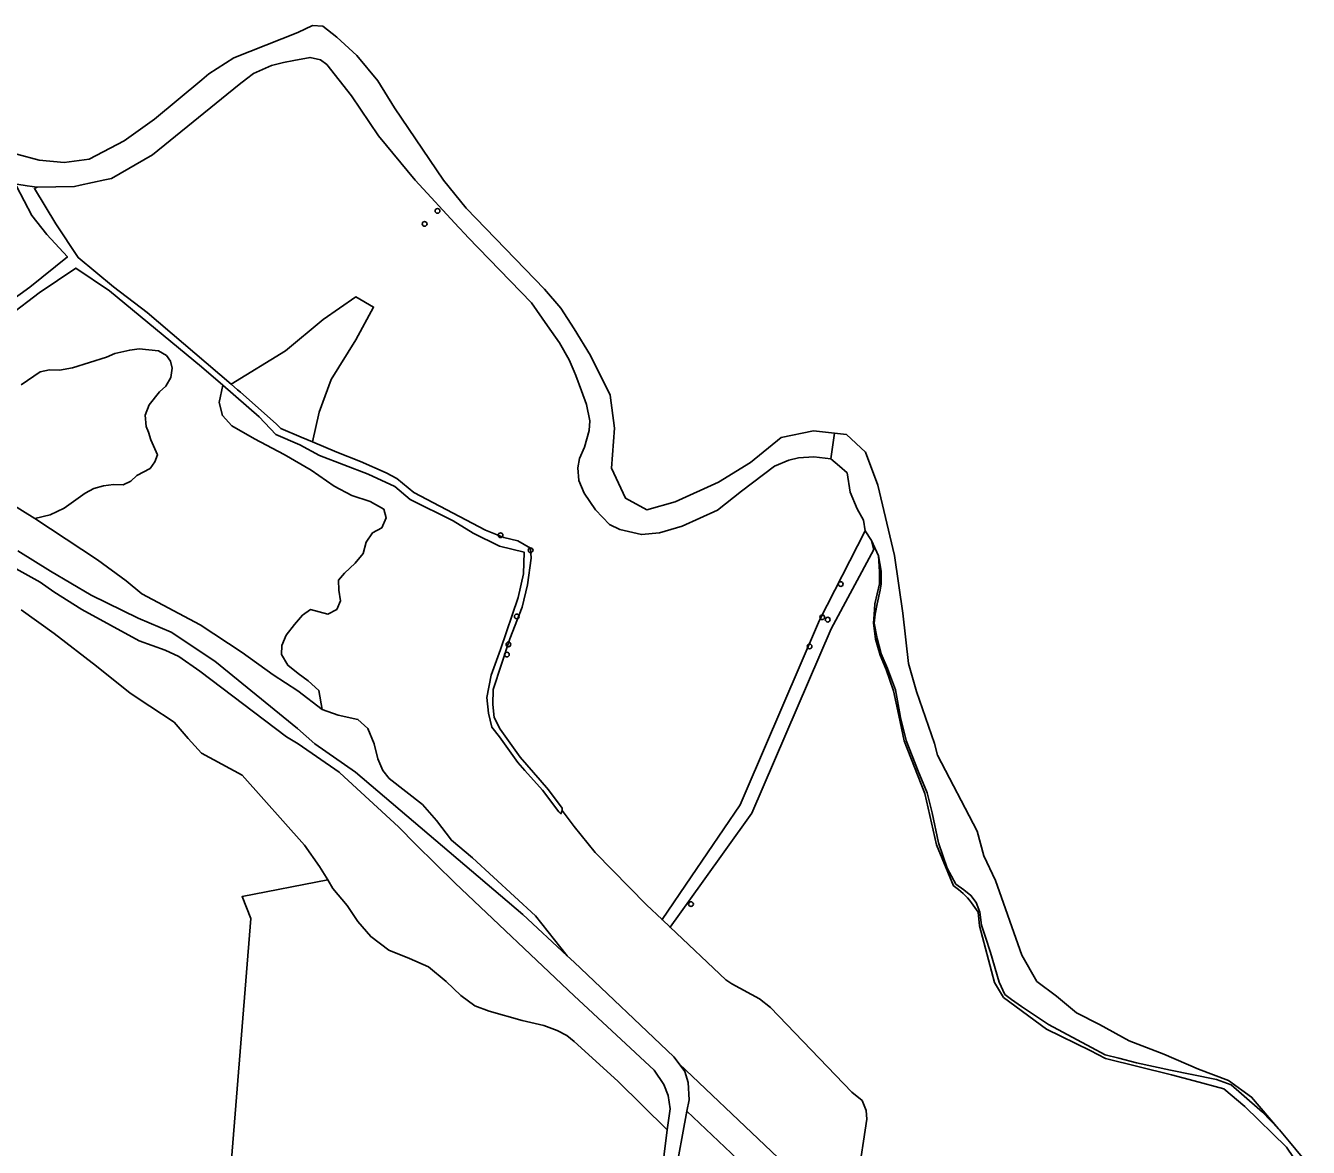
# Model space of a CAD drawing. Extents: x 162722 to 165104, y 384719 to 386284.
# Drawn here: x 163886.4 to 164152, y 386006.4 to 386238.6 of the extents above; entities that cross this region are included whole.
import ezdxf

# ---------------------------------------------------------------- set-up
doc = ezdxf.new("R2010")
doc.units = 0
for name, color, linetype in [('IMGEO_Boom', 7, 'Continuous'), ('IMGEO_Gemengd_bos', 7, 'Continuous'), ('IMGEO_Grasland_agrarisch', 7, 'Continuous'), ('IMGEO_Grasland_overig', 7, 'Continuous'), ('IMGEO_Groenvoorziening', 7, 'Continuous'), ('IMGEO_Hek', 7, 'Continuous'), ('IMGEO_Loofbos', 7, 'Continuous'), ('IMGEO_Oever', 7, 'Continuous'), ('IMGEO_Rietland', 7, 'Continuous'), ('IMGEO_Rivier', 7, 'Continuous'), ('IMGEO_Voetpad_onverhard', 7, 'Continuous'), ('IMGEO_Waterloop', 7, 'Continuous')]:
    doc.layers.add(name, color=color, linetype=linetype)

msp = doc.modelspace()

# ---------------------------------------------------------------- linework, layer by layer
at = {"layer": 'IMGEO_Boom'}
for centre in [(163971.72, 386200.25), (163969.06, 386197.56), (163984.79, 386133.12), (163991.01, 386130), (164055.21, 386123.01), (163988.12, 386116.31), (164051.39, 386116.14), (164052.51, 386115.65), (163986.42, 386110.54), (164048.75, 386110.11), (163986.09, 386108.43), (164024.21, 386056.78)]:
    msp.add_circle(centre, 0.489, dxfattribs=at)
at = {"layer": 'IMGEO_Gemengd_bos'}
for points in [[(163882.09, 386180.66), (163887.3, 386184.44), (163895.11, 386190.74), (163890.85, 386195.39), (163887.7, 386199.3), (163884.53, 386205.39)], [(163883.23, 386139.74), (163888.36, 386136.6), (163891.55, 386137.36), (163894.43, 386138.74), (163898.79, 386141.82), (163900.55, 386142.82), (163902.58, 386143.37), (163904.64, 386143.64), (163906.62, 386143.56), (163908.22, 386144.28), (163909.5, 386145.47), (163912.2, 386146.96), (163913.17, 386148.32), (163913.74, 386149.79), (163912.36, 386152.87), (163911.91, 386154.45), (163911.41, 386155.62), (163911.19, 386157.96), (163911.99, 386160.11), (163914.19, 386162.77), (163915.49, 386163.98), (163916.51, 386165.76), (163916.8, 386167.68), (163916.45, 386169.16), (163915.62, 386170.31), (163913.93, 386171.28), (163909.96, 386171.73), (163908.01, 386171.46), (163904.91, 386170.77), (163903.17, 386169.96), (163896.15, 386167.74), (163893.43, 386167.29), (163891.35, 386167.35), (163889.42, 386166.96), (163885.55, 386164.28)], [(164058.75, 386000), (164060.63, 386012.29), (164060.5, 386014.06), (164059.66, 386016.1), (164057.5, 386017.82), (164040.64, 386035.4), (164038.39, 386037.18), (164032.66, 386040.25), (164031.43, 386041.1), (164019.88, 386051.98), (164018.21, 386053.57), (164015.01, 386056.62), (164004.35, 386067.47), (164000, 386072.81), (163997.55, 386076.12), (163997.29, 386075.49), (163996.82, 386075.88), (163993.43, 386080.33), (163989.79, 386084.45), (163988.34, 386086.08), (163984.59, 386091.42), (163982.94, 386093.42), (163982.3, 386096.32), (163981.97, 386099.57), (163982.81, 386104.14), (163984.79, 386109.48), (163988.39, 386120.22), (163989.51, 386125.12), (163989.68, 386129.59), (163984.58, 386130.89), (163979.14, 386133.53), (163974.95, 386136.07), (163966.03, 386140.54), (163962.86, 386143.2), (163957.35, 386145.79), (163947.27, 386149.6), (163943.23, 386151.86), (163938.27, 386153.97), (163934.77, 386157.65), (163927.24, 386164.18), (163926.51, 386160.57), (163927.18, 386157.88), (163929.13, 386155.77), (163933.86, 386153.1), (163939.98, 386149.8), (163945.54, 386146.6), (163950.32, 386143.3), (163953.95, 386141.37), (163957.81, 386140.13), (163960.58, 386138.5), (163961.06, 386136.75), (163960.22, 386134.67), (163958.27, 386133.6), (163956.95, 386131.7), (163956.31, 386129.33), (163954.66, 386127.35), (163952.48, 386125.24), (163951.21, 386123.8), (163951.29, 386121.74), (163951.64, 386119.53), (163950.86, 386117.73), (163948.98, 386116.81), (163945.43, 386117.73), (163943.8, 386116.61), (163942.12, 386114.65), (163940.42, 386112.47), (163939.49, 386110.33), (163939.39, 386108.45), (163940.76, 386106.22), (163942.84, 386104.52), (163944.97, 386102.99), (163947.18, 386100.96), (163947.85, 386097.05), (163951.15, 386095.88), (163955.26, 386095.01), (163957.32, 386093.11), (163958.61, 386089.98), (163959.39, 386086.87), (163960.38, 386084.44), (163961.73, 386082.75), (163968.61, 386077.37), (163971.52, 386074.11), (163974.62, 386069.99), (163978.95, 386066.36), (163991.98, 386054.34), (163998.6, 386046.05), (164000, 386044.78), (164020.67, 386025.15), (164021.73, 386023.71), (164057.24, 385990.07)], [(163885.51, 386117.71), (163892.35, 386112.79), (163901.09, 386106.05), (163908.09, 386100.4), (163912.13, 386097.74), (163917.22, 386094.41), (163920.08, 386091.02), (163922.87, 386088.02), (163931.28, 386083.48), (163944.15, 386068.95), (163947.3, 386064.59), (163948.98, 386061.82), (163950.07, 386059.99), (163953.01, 386056.51), (163955.26, 386053.21), (163957.89, 386050.05), (163961.62, 386047.22), (163965.92, 386045.52), (163969.86, 386043.78), (163973.49, 386040.79), (163976.56, 386037.84), (163979.43, 386035.7), (163982.42, 386034.65), (163989.23, 386032.7), (163993.77, 386031.64), (163996.5, 386030.64), (163998.52, 386029.55), (164000, 386028.37), (164009.09, 386020.14), (164019.31, 386010.03), (164019.88, 386014.38), (164019.49, 386017.14), (164018.57, 386019.44), (164016.58, 386022.41), (164000, 386037.77), (163975.37, 386061.11), (163967.22, 386069.08), (163963.67, 386072.77), (163951.51, 386083.92), (163951.34, 386084.07), (163942.87, 386089.94), (163940.48, 386091.4), (163922.49, 386105.01), (163918.15, 386107.99), (163915.31, 386109.31), (163909.96, 386111.26), (163898.08, 386117.76), (163892.27, 386121.38), (163889.43, 386123.38), (163883.89, 386126.54)], [(163863.87, 385794.75), (163909.35, 385788), (163910.29, 385800.71), (163964.79, 385822.8), (163955.64, 385861.21), (163965.11, 385952.2), (163925.23, 385955.78), (163933.07, 386053.83), (163931.27, 386058.32), (163948.98, 386061.82), (163947.3, 386064.59), (163944.15, 386068.95), (163931.28, 386083.48), (163922.87, 386088.02), (163920.08, 386091.02), (163917.22, 386094.41), (163912.13, 386097.74), (163908.09, 386100.4), (163901.09, 386106.05), (163892.35, 386112.79), (163885.51, 386117.71)], [(164018, 386000), (164019.31, 386010.03), (164009.09, 386020.14), (164000, 386028.37), (163998.52, 386029.55), (163996.5, 386030.64), (163993.77, 386031.64), (163989.23, 386032.7), (163982.42, 386034.65), (163979.43, 386035.7), (163976.56, 386037.84), (163973.49, 386040.79), (163969.86, 386043.78), (163965.92, 386045.52), (163961.62, 386047.22), (163957.89, 386050.05), (163955.26, 386053.21), (163953.01, 386056.51), (163950.07, 386059.99), (163948.98, 386061.82), (163931.27, 386058.32), (163933.07, 386053.83), (163925.23, 385955.78)]]:
    msp.add_lwpolyline(points, dxfattribs=at)
at = {"layer": 'IMGEO_Grasland_agrarisch'}
msp.add_lwpolyline([(164003.27, 386156.81), (164002.57, 386160.21), (164001.54, 386163), (164000.37, 386166.17), (164000, 386167.02), (163998.96, 386169.44), (163996.96, 386172.95), (163994.53, 386176.45), (163992.31, 386179.66), (163991.17, 386181.2), (163977.97, 386194.82), (163977.43, 386195.41), (163976.16, 386196.79), (163967.11, 386206.64), (163959.51, 386215.78), (163953.94, 386224.08), (163948.83, 386230.52), (163947.52, 386231.49), (163945.35, 386232.01), (163941.98, 386231.36), (163939.81, 386230.94), (163937.38, 386230.32), (163933.63, 386228.67), (163932.2, 386227.59), (163930.68, 386226.43), (163912.7, 386211.83), (163904.22, 386206.93), (163902.87, 386206.65), (163897.7, 386205.55), (163896.55, 386205.31), (163888.81, 386205.13), (163888.27, 386204.92), (163892.7, 386197.54), (163897.29, 386190.58), (163904.64, 386184.52), (163911.62, 386179.21), (163929.01, 386164.37), (163940.28, 386171.3), (163948.02, 386177.75), (163954.82, 386182.45), (163958.48, 386180.33), (163954.8, 386173.59), (163949.69, 386165.38), (163947.25, 386158.59), (163945.86, 386152.43), (163950.9, 386150.31), (163955.8, 386148.41), (163961.11, 386146.05), (163963.29, 386144.83), (163966.85, 386141.98), (163981.65, 386134.19), (163985.46, 386132.66), (163988.33, 386131.95), (163991, 386130.43), (163991.1, 386128.35), (163990.37, 386122.86), (163989.23, 386118.26), (163986.72, 386111.71), (163983.27, 386101.17), (163983.17, 386098.12), (163983.47, 386095.43), (163984.72, 386092.97), (163988.86, 386087.16), (163992.95, 386082.43), (163994.68, 386080.42), (163997.56, 386076.6), (163997.55, 386076.12), (164000, 386072.81), (164004.35, 386067.47), (164015.01, 386056.62), (164018.21, 386053.57), (164024.26, 386062.44), (164034.41, 386077.32), (164035.43, 386079.71), (164050.82, 386115.53), (164060.28, 386134.02), (164059.9, 386136.24), (164058.64, 386138.62), (164057.17, 386142.05), (164056.55, 386146.02), (164054.95, 386147.4), (164053.19, 386148.93), (164049.63, 386149.38), (164046.5, 386149.16), (164044.46, 386148.65), (164041.48, 386147.42), (164034.69, 386142.23), (164029.67, 386138.33), (164022.39, 386135.01), (164017.68, 386133.6), (164013.96, 386133.27), (164009.45, 386134.3), (164007.33, 386135.34), (164004.45, 386138.38), (164002.08, 386141.86), (164001.02, 386144.47), (164000.81, 386147.06), (164001.11, 386148.99), (164002.14, 386151.33), (164003.12, 386154.82)], close=True, dxfattribs=at)
at = {"layer": 'IMGEO_Grasland_overig'}
for points in [[(163929.01, 386164.37), (163930.33, 386163.24), (163930.96, 386162.71), (163938.32, 386156.2), (163939.31, 386155.19), (163943.52, 386153.42), (163945.86, 386152.43), (163947.25, 386158.59), (163949.69, 386165.38), (163954.8, 386173.59), (163958.48, 386180.33), (163954.82, 386182.45), (163948.02, 386177.75), (163940.28, 386171.3)], [(164056.14, 385982.87), (164057.24, 385990.07), (164021.73, 386023.71), (164022.91, 386022.13), (164023.6, 386019.83), (164023.81, 386016.25), (164023.38, 386013.9)]]:
    msp.add_lwpolyline(points, close=True, dxfattribs=at)
at = {"layer": 'IMGEO_Groenvoorziening'}
for points in [[(163884.83, 386129.86), (163891.59, 386125.7), (163900.04, 386120.74), (163909.76, 386115.99), (163916.55, 386113.09), (163925.61, 386107.05), (163942.73, 386093.11), (163946.3, 386089.96), (163954.73, 386084.06), (163989.39, 386054.62), (163998.6, 386046.05), (163991.98, 386054.34), (163978.95, 386066.36), (163974.62, 386069.99), (163971.52, 386074.11), (163968.61, 386077.37), (163961.73, 386082.75), (163960.38, 386084.44), (163959.39, 386086.87), (163958.61, 386089.98), (163957.32, 386093.11), (163955.26, 386095.01), (163951.15, 386095.88), (163947.85, 386097.05), (163942.77, 386100.94), (163937.69, 386104.26), (163931.26, 386108.86), (163922.57, 386114.57), (163910.48, 386120.97), (163907.23, 386123.66), (163901.34, 386128.01), (163888.36, 386136.6), (163883.23, 386139.74)], [(164072.62, 386079.7), (164068.34, 386090.55), (164067.26, 386095.78), (164066.12, 386100.89), (164064.6, 386105.35), (164063.41, 386108.3), (164062.4, 386111.64), (164061.99, 386114.94), (164062.12, 386116.69), (164062.3, 386118.91), (164063.23, 386123.07), (164063.23, 386125.6), (164063.01, 386128.84), (164061.58, 386132.05), (164062.05, 386130.17), (164053.25, 386113.78), (164036.84, 386075.57), (164026.41, 386061.06), (164019.88, 386051.98), (164031.43, 386041.1), (164032.66, 386040.25), (164038.39, 386037.18), (164040.64, 386035.4), (164057.5, 386017.82), (164059.66, 386016.1), (164060.5, 386014.06), (164060.63, 386012.29), (164058.75, 386000)], [(164078.55, 386060.55), (164075.01, 386069.06), (164072.62, 386079.7)], [(164150.54, 386001.98), (164147.54, 386006.45), (164138.91, 386014.9), (164134.54, 386018.56), (164128.4, 386020.2), (164123.71, 386021.45), (164110.07, 386024.85), (164106.85, 386026.48), (164097.83, 386030.92), (164088.92, 386037.47), (164087.02, 386040.56), (164083.93, 386052.31), (164083.65, 386055.1), (164082.28, 386057.06)]]:
    msp.add_lwpolyline(points, dxfattribs=at)
msp.add_arc((164069.89, 386047.56), 15.61, 37.4671, 56.3333, dxfattribs=at)
at = {"layer": 'IMGEO_Hek'}
for points in [[(164026.41, 386061.06), (164036.84, 386075.57), (164053.25, 386113.78)], [(164035.43, 386079.71), (164050.82, 386115.53)], [(164024.26, 386062.44), (164034.41, 386077.32), (164035.43, 386079.71)], [(164000, 386072.81), (164004.35, 386067.47), (164015.01, 386056.62), (164018.21, 386053.57)], [(164024.26, 386062.44), (164018.21, 386053.57)], [(164019.88, 386051.98), (164026.41, 386061.06)], [(164018.21, 386053.57), (164019.88, 386051.98)], [(164060.63, 386012.29), (164060.5, 386014.06), (164059.66, 386016.1), (164057.5, 386017.82), (164040.64, 386035.4), (164038.39, 386037.18), (164032.66, 386040.25), (164031.43, 386041.1), (164019.88, 386051.98)], [(164057.24, 385990.07), (164058.75, 386000), (164060.63, 386012.29)]]:
    msp.add_lwpolyline(points, dxfattribs=at)
at = {"layer": 'IMGEO_Loofbos'}
msp.add_lwpolyline([(164056.14, 385982.87), (164023.38, 386013.9), (164020.79, 386000)], dxfattribs=at)
at = {"layer": 'IMGEO_Oever'}
for points in [[(164146.06, 386010.03), (164145.85, 386010.25), (164142.54, 386013.74), (164138.22, 386017.54), (164136.07, 386019.34), (164133, 386020.48), (164127.92, 386021.52), (164123.52, 386022.39), (164116.47, 386023.9), (164112.79, 386024.9), (164109.99, 386025.56), (164107.13, 386027.08), (164098.24, 386031.85), (164092.61, 386035.59), (164090.54, 386037.03), (164089.21, 386038.09), (164087.99, 386040.62), (164086.19, 386046.79), (164085.16, 386049.92), (164084.37, 386052.42), (164084.05, 386055.11), (164083.23, 386057.13), (164082.17, 386058.57), (164080.7, 386059.76), (164079.07, 386060.93), (164077.28, 386064.2), (164075.49, 386069.44), (164074.18, 386075.64), (164073.14, 386079.81), (164071.23, 386084.26), (164068.74, 386090.65), (164067.57, 386095.37), (164067.49, 386095.79), (164066.52, 386101.1), (164064.87, 386105.54), (164063.61, 386108.56), (164062.79, 386111.72), (164062.16, 386114.95), (164062.36, 386116.77), (164062.74, 386118.92), (164063.41, 386121.72), (164063.59, 386123.07), (164063.58, 386125.66), (164063.01, 386128.84), (164063.23, 386125.6), (164063.23, 386123.07), (164062.3, 386118.91), (164062.12, 386116.69), (164061.99, 386114.94), (164062.4, 386111.64), (164063.41, 386108.3), (164064.6, 386105.35), (164066.12, 386100.89), (164067.26, 386095.78), (164068.34, 386090.55), (164072.62, 386079.7), (164075.01, 386069.06), (164078.55, 386060.55)], [(164082.28, 386057.06), (164083.65, 386055.1), (164083.93, 386052.31), (164087.02, 386040.56), (164088.92, 386037.47), (164097.83, 386030.92), (164106.85, 386026.48), (164110.07, 386024.85), (164123.71, 386021.45), (164128.4, 386020.2), (164134.54, 386018.56), (164138.91, 386014.9), (164147.54, 386006.45), (164150.54, 386001.98)], [(164152.04, 386002.84), (164148.13, 386007.59), (164146.06, 386010.03)]]:
    msp.add_lwpolyline(points, dxfattribs=at)
msp.add_arc((164069.89, 386047.56), 15.61, 37.4671, 56.3333, dxfattribs=at)
at = {"layer": 'IMGEO_Rietland'}
msp.add_lwpolyline([(163885.55, 386164.28), (163889.42, 386166.96), (163891.35, 386167.35), (163893.43, 386167.29), (163896.15, 386167.74), (163903.17, 386169.96), (163904.91, 386170.77), (163908.01, 386171.46), (163909.96, 386171.73), (163913.93, 386171.28), (163915.62, 386170.31), (163916.45, 386169.16), (163916.8, 386167.68), (163916.51, 386165.76), (163915.49, 386163.98), (163914.19, 386162.77), (163911.99, 386160.11), (163911.19, 386157.96), (163911.41, 386155.62), (163911.91, 386154.45), (163912.36, 386152.87), (163913.74, 386149.79), (163913.17, 386148.32), (163912.2, 386146.96), (163909.5, 386145.47), (163908.22, 386144.28), (163906.62, 386143.56), (163904.64, 386143.64), (163902.58, 386143.37), (163900.55, 386142.82), (163898.79, 386141.82), (163894.43, 386138.74), (163891.55, 386137.36), (163888.36, 386136.6), (163901.34, 386128.01), (163907.23, 386123.66), (163910.48, 386120.97), (163922.57, 386114.57), (163931.26, 386108.86), (163937.69, 386104.26), (163942.77, 386100.94), (163947.85, 386097.05), (163947.18, 386100.96), (163944.97, 386102.99), (163942.84, 386104.52), (163940.76, 386106.22), (163939.39, 386108.45), (163939.49, 386110.33), (163940.42, 386112.47), (163942.12, 386114.65), (163943.8, 386116.61), (163945.43, 386117.73), (163948.98, 386116.81), (163950.86, 386117.73), (163951.64, 386119.53), (163951.29, 386121.74), (163951.21, 386123.8), (163952.48, 386125.24), (163954.66, 386127.35), (163956.31, 386129.33), (163956.95, 386131.7), (163958.27, 386133.6), (163960.22, 386134.67), (163961.06, 386136.75), (163960.58, 386138.5), (163957.81, 386140.13), (163953.95, 386141.37), (163950.32, 386143.3), (163945.54, 386146.6), (163939.98, 386149.8), (163933.86, 386153.1), (163929.13, 386155.77), (163927.18, 386157.88), (163926.51, 386160.57), (163927.24, 386164.18), (163922.88, 386167.96), (163903.83, 386183.73), (163896.82, 386188.43), (163889.23, 386183.3), (163883.11, 386178.62)], dxfattribs=at)
at = {"layer": 'IMGEO_Rivier'}
msp.add_lwpolyline([(163884.63, 386205.75), (163886.78, 386205.43), (163888.81, 386205.13), (163896.55, 386205.31), (163897.7, 386205.55), (163902.87, 386206.65), (163904.22, 386206.93), (163912.7, 386211.83), (163930.68, 386226.43), (163932.2, 386227.59), (163933.63, 386228.67), (163937.38, 386230.32), (163939.81, 386230.94), (163941.98, 386231.36), (163945.35, 386232.01), (163947.52, 386231.49), (163948.83, 386230.52), (163953.94, 386224.08), (163959.51, 386215.78), (163967.11, 386206.64), (163976.16, 386196.79), (163977.43, 386195.41), (163977.97, 386194.82), (163991.17, 386181.2), (163992.31, 386179.66), (163994.53, 386176.45), (163996.96, 386172.95), (163998.96, 386169.44), (164000, 386167.02), (164000.37, 386166.17), (164001.54, 386163), (164002.57, 386160.21), (164003.27, 386156.81), (164003.12, 386154.82), (164002.14, 386151.33), (164001.11, 386148.99), (164000.81, 386147.06), (164001.02, 386144.47), (164002.08, 386141.86), (164004.45, 386138.38), (164007.33, 386135.34), (164009.45, 386134.3), (164013.96, 386133.27), (164017.68, 386133.6), (164022.39, 386135.01), (164029.67, 386138.33), (164034.69, 386142.23), (164041.48, 386147.42), (164044.46, 386148.65), (164046.5, 386149.16), (164049.63, 386149.38), (164053.19, 386148.93), (164053.89, 386154.23), (164049.57, 386154.71), (164042.91, 386153.35), (164036.55, 386148.2), (164029.89, 386144.11), (164020.95, 386140.02), (164015.04, 386138.35), (164010.65, 386140.78), (164007.77, 386146.98), (164008.38, 386155.31), (164007.47, 386162.13), (164003.38, 386170.31), (164000, 386175.87), (163997.25, 386180.14), (163993.87, 386184.07), (163977.67, 386200.83), (163972.95, 386206.61), (163962.83, 386221.61), (163959.36, 386227.14), (163955, 386232.41), (163950.86, 386236.19), (163948, 386238.5), (163945.81, 386238.59), (163942.83, 386237.2), (163929.54, 386231.96), (163924.39, 386228.62), (163922.94, 386227.38), (163913.13, 386219.26), (163906.83, 386214.72), (163899.62, 386210.98), (163894.45, 386210.28), (163889.21, 386210.75), (163884.63, 386211.96)], dxfattribs=at)
for points in [[(164145.86, 386010.26), (164140.27, 386016.83), (164135.48, 386020.25), (164129.32, 386022.64), (164122.14, 386025.72), (164114.96, 386028.46), (164108.8, 386031.88), (164104.01, 386034.27), (164099.91, 386037.69), (164095.8, 386040.77), (164092.73, 386046.24), (164087.25, 386061.63), (164084.86, 386066.76), (164083.49, 386071.89), (164075.28, 386087.62), (164074.61, 386090.03), (164070.93, 386100.79), (164069.26, 386106.55), (164068.05, 386117), (164066.38, 386128.96), (164062.9, 386143.5), (164060.33, 386150.32), (164056.39, 386153.95), (164053.89, 386154.23), (164053.19, 386148.93), (164054.95, 386147.4), (164056.55, 386146.02), (164057.17, 386142.05), (164058.64, 386138.62), (164059.9, 386136.24), (164060.28, 386134.02), (164061.58, 386132.05), (164063.01, 386128.84), (164063.58, 386125.66), (164063.59, 386123.07), (164063.41, 386121.72), (164062.74, 386118.92), (164062.36, 386116.77), (164062.16, 386114.95), (164062.79, 386111.72), (164063.61, 386108.56), (164064.87, 386105.54), (164066.52, 386101.1), (164067.49, 386095.79), (164067.57, 386095.37), (164068.74, 386090.65), (164071.23, 386084.26), (164073.14, 386079.81), (164074.18, 386075.64), (164075.49, 386069.44), (164077.28, 386064.2), (164079.07, 386060.93), (164080.7, 386059.76), (164082.17, 386058.57), (164083.23, 386057.13), (164084.05, 386055.11), (164084.37, 386052.42), (164085.16, 386049.92), (164086.19, 386046.79), (164087.99, 386040.62), (164089.21, 386038.09), (164090.54, 386037.03), (164092.61, 386035.59), (164098.24, 386031.85), (164107.13, 386027.08), (164109.99, 386025.56), (164112.79, 386024.9), (164116.47, 386023.9), (164123.52, 386022.39), (164127.92, 386021.52), (164133, 386020.48), (164136.07, 386019.34), (164138.22, 386017.54), (164142.54, 386013.74), (164145.85, 386010.25)], [(164145.86, 386010.26), (164145.85, 386010.25), (164146.06, 386010.03)]]:
    msp.add_lwpolyline(points, close=True, dxfattribs=at)
at = {"layer": 'IMGEO_Voetpad_onverhard'}
for points in [[(164020.79, 386000), (164023.38, 386013.9), (164023.81, 386016.25), (164023.6, 386019.83), (164022.91, 386022.13), (164021.73, 386023.71), (164020.67, 386025.15), (164000, 386044.78), (163998.6, 386046.05), (163989.39, 386054.62), (163954.73, 386084.06), (163946.3, 386089.96), (163942.73, 386093.11), (163925.61, 386107.05), (163916.55, 386113.09), (163909.76, 386115.99), (163900.04, 386120.74), (163891.59, 386125.7), (163884.83, 386129.86)], [(163883.89, 386126.54), (163889.43, 386123.38), (163892.27, 386121.38), (163898.08, 386117.76), (163909.96, 386111.26), (163915.31, 386109.31), (163918.15, 386107.99), (163922.49, 386105.01), (163940.48, 386091.4), (163942.87, 386089.94), (163951.34, 386084.07), (163951.51, 386083.92), (163963.67, 386072.77), (163967.22, 386069.08), (163975.37, 386061.11), (164000, 386037.77), (164016.58, 386022.41), (164018.57, 386019.44), (164019.49, 386017.14), (164019.88, 386014.38), (164019.31, 386010.03), (164018, 386000)]]:
    msp.add_lwpolyline(points, dxfattribs=at)
at = {"layer": 'IMGEO_Waterloop'}
for points in [[(163884.53, 386205.39), (163887.7, 386199.3), (163890.85, 386195.39), (163895.11, 386190.74), (163887.3, 386184.44), (163882.09, 386180.66)], [(163883.11, 386178.62), (163889.23, 386183.3), (163896.82, 386188.43), (163903.83, 386183.73), (163922.88, 386167.96), (163927.24, 386164.18), (163934.77, 386157.65), (163938.27, 386153.97), (163943.23, 386151.86), (163947.27, 386149.6), (163957.35, 386145.79), (163962.86, 386143.2), (163966.03, 386140.54), (163974.95, 386136.07), (163979.14, 386133.53), (163984.58, 386130.89), (163989.68, 386129.59), (163989.51, 386125.12), (163988.39, 386120.22), (163984.79, 386109.48), (163982.81, 386104.14), (163981.97, 386099.57), (163982.3, 386096.32), (163982.94, 386093.42), (163984.59, 386091.42), (163988.34, 386086.08), (163989.79, 386084.45), (163993.43, 386080.33), (163996.82, 386075.88), (163997.29, 386075.49), (163997.55, 386076.12), (163997.56, 386076.6), (163994.68, 386080.42), (163992.95, 386082.43), (163988.86, 386087.16), (163984.72, 386092.97), (163983.47, 386095.43), (163983.17, 386098.12), (163983.27, 386101.17), (163986.72, 386111.71), (163989.23, 386118.26), (163990.37, 386122.86), (163991.1, 386128.35), (163991, 386130.43), (163988.33, 386131.95), (163985.46, 386132.66), (163981.65, 386134.19), (163966.85, 386141.98), (163963.29, 386144.83), (163961.11, 386146.05), (163955.8, 386148.41), (163950.9, 386150.31), (163945.86, 386152.43), (163943.52, 386153.42), (163939.31, 386155.19), (163938.32, 386156.2), (163930.96, 386162.71), (163930.33, 386163.24), (163929.01, 386164.37), (163911.62, 386179.21), (163904.64, 386184.52), (163897.29, 386190.58), (163892.7, 386197.54), (163888.27, 386204.92), (163888.81, 386205.13), (163886.78, 386205.43), (163884.63, 386205.75)]]:
    msp.add_lwpolyline(points, dxfattribs=at)
msp.add_lwpolyline([(164062.05, 386130.17), (164061.58, 386132.05), (164060.28, 386134.02), (164050.82, 386115.53), (164035.43, 386079.71), (164034.41, 386077.32), (164024.26, 386062.44), (164018.21, 386053.57), (164019.88, 386051.98), (164026.41, 386061.06), (164036.84, 386075.57), (164053.25, 386113.78)], close=True, dxfattribs=at)

doc.saveas('drawing.dxf')
